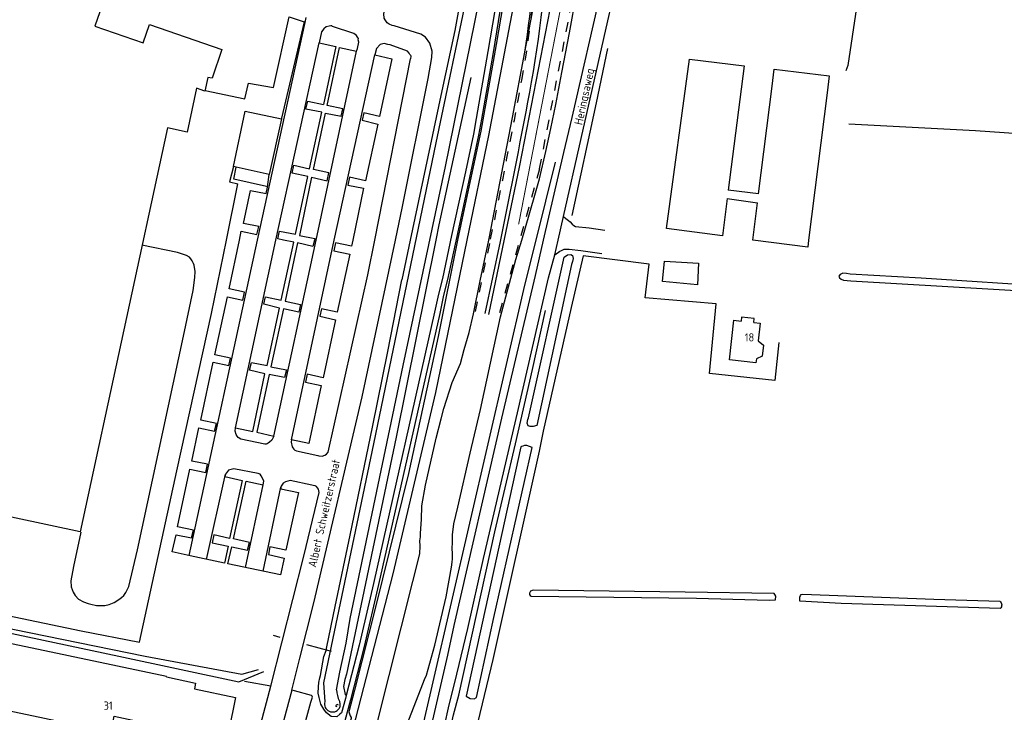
# Model space of a CAD drawing. Header units: metres. Extents: x 226218 to 240385, y 439369 to 449677.
# Tile 310 of 353: x 237604 to 237901, y 446358 to 446566. Entities that reach past the tile are written whole.
import ezdxf

# ---------------------------------------------------------------- set-up
doc = ezdxf.new("R2010")
doc.units = ezdxf.units.M
doc.header["$MEASUREMENT"] = 0
doc.linetypes.add('LIJN1-1', pattern=[2, 1, -1])
doc.linetypes.add('LIJN1-3', pattern=[4, 1, -3])
for name, color, linetype in [('DAKRAND', 4, 'Continuous'), ('DAKRAND-BYG', 4, 'Continuous'), ('Goud-markering', 7, 'Continuous'), ('Goud-ontwerp', 2, 'Continuous'), ('HEG', 253, 'Continuous'), ('HEK', 253, 'Continuous'), ('HOOFDGEBOUW', 4, 'Continuous'), ('HOUTWAL', 253, 'Continuous'), ('HUISNUMMER', 253, 'Continuous'), ('INSTEEKSLOOT', 153, 'Continuous'), ('KANTVERH', 253, 'Continuous'), ('KUNSTWERK', 253, 'Continuous'), ('OVERIGEAFSCH', 253, 'Continuous'), ('OVLIJNOBJ', 253, 'Continuous'), ('RASTER', 253, 'Continuous'), ('STRAATNAAM', 253, 'Continuous')]:
    doc.layers.add(name, color=color, linetype=linetype)
doc.styles.get("Standard").update_dxf_attribs({"font": 'iso.shx'})

msp = doc.modelspace()

# ---------------------------------------------------------------- linework, layer by layer
at = {"layer": 'DAKRAND'}
for points in [[(237825.58, 446475.18), (237825.66, 446476.34), (237821.83, 446476.77), (237821.69, 446475.61)], [(237826.88, 446469.6), (237828.43, 446468.33), (237828.08, 446465.02), (237826.3, 446464.25)]]:
    msp.add_lwpolyline(points, dxfattribs=at)
at = {"layer": 'DAKRAND-BYG'}
for p, q in [((237822.61, 446552.49), (237817.82, 446515.02)), ((237826.97, 446513.93), (237831.05, 446546.35)), ((237826.97, 446513.93), (237817.82, 446515.02)), ((237817.5, 446512.48), (237826.64, 446511.27))]:
    msp.add_line(p, q, dxfattribs=at)
for points in [[(237817.5, 446512.48), (237816.07, 446501.31), (237799.24, 446503.46), (237806.13, 446554.55), (237822.61, 446552.49)], [(237831.05, 446546.35), (237831.68, 446551.49), (237848.25, 446549.46), (237847.62, 446544.32)], [(237847.62, 446544.32), (237842.02, 446500), (237841.76, 446497.89), (237825.23, 446500.01), (237826.64, 446511.27)], [(237668.8, 446522.21), (237672.3, 446538.87), (237683.26, 446536.57)], [(237683.26, 446536.57), (237679.62, 446519.74), (237669.67, 446522.01), (237668.8, 446522.21)], [(237808.85, 446493.03), (237808.53, 446486.54), (237798.07, 446487.47), (237798.68, 446493.69), (237808.85, 446493.03)]]:
    msp.add_lwpolyline(points, dxfattribs=at)
at = {"layer": 'Goud-markering', "linetype": 'Continuous'}
for p, q in [((237755.089, 446522.461), (237766.551, 446581.49)), ((237745.726, 446477.604), (237755.089, 446522.461)), ((237744.649, 446477.829), (237749.198, 446499.619))]:
    msp.add_line(p, q, dxfattribs=at)
at = {"layer": 'Goud-markering', "linetype": 'LIJN1-1', "ltscale": 3}
for p, q in [((237761.009, 446521.472), (237772.441, 446580.346)), ((237761.009, 446521.472), (237748.663, 446476.991)), ((237741.713, 446478.442), (237746.261, 446500.232))]:
    msp.add_line(p, q, dxfattribs=at)
at = {"layer": 'Goud-markering', "linetype": 'LIJN1-3', "const_width": 0.3, "flags": 128}
msp.add_lwpolyline([(237733.5, 446732.232), (237741.268, 446720.641, -0.198101), (237769.496, 446580.918), (237754.7, 446504.719)], format="xyb", dxfattribs=at)
at = {"layer": 'Goud-markering', "linetype": 'LIJN1-1', "ltscale": 3}
for centre, radius, start, end in [((237460.082, 446602.348), 300.5, 349.60835, 359.52411), ((235787.966, 446908.987), 2000.5, 348.209922, 349.60835)]:
    msp.add_arc(centre, radius, start, end, dxfattribs=at)
at = {"layer": 'Goud-markering', "linetype": 'Continuous'}
for centre, radius, start, end in [((237460.082, 446602.348), 303.5, 349.60835, 359.52411), ((235787.966, 446908.987), 2003.5, 348.209922, 349.60835)]:
    msp.add_arc(centre, radius, start, end, dxfattribs=at)
at = {"layer": 'Goud-ontwerp', "linetype": 'Continuous'}
msp.add_arc((237460.082, 446602.348), 300, 351.22375, 359.52411, dxfattribs=at)
at = {"layer": 'HEG'}
msp.add_lwpolyline([(237781.48, 446557.69), (237778.01, 446541.35), (237770.77, 446507.36)], dxfattribs=at)
msp.add_lwpolyline([(237781.48, 446557.69), (237778.01, 446541.35), (237770.77, 446507.36)], dxfattribs=at)
at = {"layer": 'HEK'}
for p, q in [((237680.81, 446380.91), (237682.75, 446380.39)), ((237690.84, 446378.14), (237698.24, 446376.1))]:
    msp.add_line(p, q, dxfattribs=at)
msp.add_lwpolyline([(237587.39, 446384.53), (237634.28, 446374.67), (237670.46, 446366.87), (237678.02, 446369.97)], dxfattribs=at)
at = {"layer": 'HOOFDGEBOUW'}
msp.add_line((237669.48, 446362.16), (237667.38, 446352.19), dxfattribs=at)
for points in [[(237605.6, 446599.47), (237616.51, 446630.96), (237648.73, 446619.79), (237639.71, 446593.75), (237637.52, 446594.5), (237627.11, 446564.43), (237641.63, 446559.4), (237643.55, 446564.96), (237665.36, 446557.4)], [(237665.36, 446557.4), (237662.36, 446548.74), (237661.13, 446549.01), (237660.24, 446544.91), (237657.71, 446545.79), (237654.85, 446532.54), (237648.92, 446533.82), (237622.61, 446412.05), (237592.93, 446418.46), (237598.19, 446442.79), (237590.29, 446444.49), (237590.2, 446444.05), (237531.16, 446456.81), (237550.37, 446545.74), (237569.78, 446541.55), (237573.38, 446558.21), (237569.06, 446559.15), (237572.26, 446573.97), (237576.54, 446573.04), (237579.78, 446588.04), (237606.88, 446582.18)], [(237826.3, 446464.25), (237826.16, 446463.01), (237818.18, 446463.88), (237819.49, 446475.84), (237821.69, 446475.61)], [(237825.58, 446475.18), (237827.47, 446474.97), (237826.88, 446469.6)], [(237648.66, 446368.38), (237648.68, 446368.47), (237572.86, 446384.49), (237571.86, 446379.75), (237564.03, 446381.4), (237560.93, 446366.72), (237631.86, 446351.74), (237632.87, 446356.52), (237645.54, 446353.85), (237641.41, 446334.29), (237643.93, 446333.76), (237642.2, 446325.6), (237654.64, 446322.98), (237656.36, 446331.13), (237658.86, 446330.6), (237662.21, 446346.46)], [(237648.66, 446368.38), (237657.42, 446366.53), (237657.05, 446364.78), (237669.48, 446362.16)]]:
    msp.add_lwpolyline(points, dxfattribs=at)
at = {"layer": 'HOUTWAL'}
msp.add_lwpolyline([(237719.53, 446326.13), (237728.96, 446366.93), (237756.54, 446486.46), (237759.94, 446500), (237765.83, 446523.45)], dxfattribs=at)
at = {"layer": 'INSTEEKSLOOT'}
for points in [[(237754.77, 446616.37), (237754.24, 446605.85), (237754, 446604.61), (237752.08, 446583.12), (237747.92, 446558.92), (237743.3, 446532.83), (237737.27, 446504.67), (237736.34, 446500), (237730.51, 446470.96), (237721.49, 446429.67), (237711.82, 446390.18), (237705.26, 446364.37), (237703.58, 446357.83), (237703.94, 446356.63), (237704.3, 446356.13), (237704.27, 446355.83), (237703.46, 446353.68), (237703.21, 446352.23), (237694.79, 446319.53)], [(237668.94, 446226.54), (237669.35, 446227.79), (237670.58, 446230.3), (237681.63, 446270.21), (237686.42, 446285.4), (237689.04, 446296.72), (237696.72, 446321.41), (237704.37, 446352.31), (237705.68, 446355.86), (237716.89, 446399.43), (237729.75, 446454.09), (237739.2, 446500), (237745.69, 446531.55), (237754.32, 446576.78), (237757.03, 446595.39), (237757.82, 446611.27)], [(237739.48, 446575.83), (237729.77, 446529.31), (237711, 446438.56), (237695.93, 446366.56), (237696.3, 446360.88)], [(237699.85, 446364.45), (237700.85, 446369.82), (237702.76, 446378.55), (237704.02, 446386.02), (237719.97, 446462.18), (237732.65, 446522.17), (237742.81, 446572.13)], [(237771.12, 446494.49), (237770.91, 446493.58), (237770.59, 446492.62), (237760.18, 446444.15), (237759.11, 446443.83), (237758.2, 446443.85), (237757.63, 446444.07), (237757.3, 446444.83), (237757.5, 446445.93), (237757.69, 446446.47), (237768.41, 446494.8), (237769.38, 446495.58), (237770.43, 446495.68), (237770.98, 446495.31), (237771.12, 446494.49)], [(237915.84, 446485.95), (237875.99, 446488.52), (237854.58, 446489.77), (237853.5, 446489.96), (237852.39, 446490.02), (237851.59, 446489.65), (237851.17, 446489.14), (237851.34, 446488.66), (237851.81, 446488.18), (237852.58, 446487.9), (237854.78, 446487.73), (237911.45, 446484.39)], [(237758.83, 446437.46), (237757.14, 446438.07), (237756.5, 446438.07), (237755.98, 446437.91), (237755.55, 446437.8), (237755.4, 446437.72), (237738.88, 446362.6), (237740.14, 446361.86), (237741.35, 446361.82), (237742.05, 446362.22), (237747.29, 446386.31), (237758.83, 446437.46)], [(237832.19, 446392.72), (237831.87, 446393.2), (237831.64, 446393.52), (237804.86, 446393.87), (237759.07, 446394.53), (237758.26, 446394.2), (237757.96, 446393.66), (237758.01, 446393.21), (237758.21, 446392.92), (237758.49, 446392.75), (237808.27, 446392.09), (237830.15, 446391.53), (237832.02, 446391.58), (237832.19, 446392.72)], [(237899.76, 446388.97), (237851.85, 446390.52), (237839.38, 446391.24), (237839.41, 446392.36), (237839.56, 446392.9), (237839.79, 446393.22), (237840.35, 446393.29), (237879.76, 446391.82), (237899.67, 446391.19)], [(237899.67, 446391.19), (237899.88, 446390.96), (237900.04, 446390.69), (237900.14, 446390.4), (237900.19, 446390.09), (237900.17, 446389.78), (237900.09, 446389.49), (237899.95, 446389.21), (237899.76, 446388.97)], [(237699.85, 446364.45), (237699.96, 446363.59), (237700.14, 446362.74), (237700.39, 446361.91), (237700.71, 446361.11)], [(237696.3, 446360.88), (237696.23, 446360.46), (237696.23, 446360.03), (237696.3, 446359.61), (237696.45, 446359.21), (237696.66, 446358.84), (237696.94, 446358.51), (237697.27, 446358.24), (237697.64, 446358.03), (237698.04, 446357.89), (237698.46, 446357.82), (237698.89, 446357.82), (237699.31, 446357.9), (237699.71, 446358.05), (237700.07, 446358.27), (237700.4, 446358.54), (237700.67, 446358.87), (237700.88, 446359.25)], [(237700.71, 446361.11), (237700.82, 446360.18), (237700.88, 446359.25)]]:
    msp.add_lwpolyline(points, dxfattribs=at)
at = {"layer": 'KANTVERH'}
for p, q in [((237690.37, 446565.6), (237690.7, 446567.1)), ((237668.8, 446522.21), (237667.6, 446517.56)), ((237667.6, 446517.56), (237670.18, 446516.97)), ((237660.73, 446403.8), (237666.46, 446429.48)), ((237672.41, 446401.33), (237677.8, 446426.26)), ((237677.81, 446400.2), (237683.05, 446425.55))]:
    msp.add_line(p, q, dxfattribs=at)
for points in [[(237728.85, 446355.3), (237733.42, 446374.88), (237735.31, 446383.83), (237749.63, 446446.35), (237759.75, 446489.36), (237762.21, 446500), (237768.31, 446526.4), (237770.83, 446536.98), (237779.77, 446576.03), (237785.33, 446600.44), (237787.2, 446608.65), (237789.11, 446617.01), (237793.31, 446635.93), (237802.15, 446675.64), (237805.99, 446691.74), (237816.19, 446735.06), (237820.93, 446756.47)], [(237753.9, 446494.15), (237755.64, 446500), (237756.55, 446503.09), (237759.79, 446514.19), (237760.96, 446518.49), (237762.95, 446526.66), (237764.38, 446533.66), (237765.95, 446540.84), (237767.71, 446550.46), (237770.04, 446562.43), (237772.14, 446574.21), (237774.11, 446586.89), (237775.33, 446596.13), (237775.98, 446602.78), (237776.14, 446604.96), (237776.37, 446609.23), (237776.46, 446610.87), (237776.46, 446622.66), (237775.95, 446630.24)], [(237754.51, 446616.26), (237754.04, 446606.91), (237753.71, 446604.73), (237753.48, 446602.89), (237751.8, 446583.33), (237749.09, 446568.95), (237747.04, 446556.53), (237743.48, 446536.4), (237742.65, 446531.6), (237740.26, 446520.31), (237736.08, 446501.03), (237733.28, 446488.15), (237732.13, 446483.35), (237730.94, 446477.91), (237712.52, 446396.18), (237708.23, 446377.59), (237704.09, 446361.49), (237684.49, 446288.81), (237678.35, 446269.99), (237671.82, 446248.6)], [(237752.91, 446616.23), (237752.46, 446607.07), (237752.13, 446604.93), (237751.9, 446603.07), (237750.22, 446583.54), (237747.52, 446569.21), (237745.48, 446556.82), (237741.91, 446536.64), (237741.09, 446531.9), (237738.7, 446520.59), (237734.53, 446501.36), (237731.73, 446488.47), (237730.58, 446483.7), (237729.4, 446478.3), (237710.96, 446396.51), (237706.68, 446377.98), (237702.77, 446362.74)], [(237686.45, 446364.35), (237688.8, 446373.98), (237693.04, 446390.7), (237707.6, 446452.81), (237717.62, 446500), (237719.78, 446510.13), (237727.42, 446548.64), (237728.58, 446554.98), (237728.71, 446556.9), (237727.99, 446559.29), (237726.63, 446561.13), (237725.23, 446562), (237717.19, 446564.58), (237716.64, 446564.7), (237715.75, 446565.07), (237715.11, 446565.47), (237714.5, 446566.31), (237714.22, 446566.87), (237714.07, 446568.12), (237714.9, 446571.79), (237720.07, 446570.62), (237723.86, 446588.1)], [(237768.22, 446507.14), (237773.52, 446530.58), (237782.12, 446568.31), (237784.37, 446577.57), (237785.81, 446578.97), (237786.94, 446579.8), (237787.68, 446580.33), (237788.29, 446580.65), (237788.89, 446580.7), (237789.53, 446580.53), (237790.05, 446580.37), (237790.77, 446579.98), (237791.23, 446579.67), (237791.57, 446579.51), (237791.8, 446579.2), (237792.1, 446578.79), (237792.33, 446578.48), (237792.45, 446578.31), (237792.7, 446577.96)], [(237856.45, 446570.03), (237853.88, 446552.62), (237853.3, 446550.97)], [(237655.46, 446404.97), (237676.05, 446500), (237690.37, 446565.6)], [(237660.29, 446545.11), (237672.25, 446542.6), (237673.4, 446547.27), (237680.86, 446545.98), (237685.6, 446567.3), (237690.08, 446565.71)], [(237690.08, 446565.71), (237683.3, 446536.76), (237683.26, 446536.57)], [(237690.08, 446565.71), (237690.37, 446565.6), (237690.09, 446565.71), (237690.08, 446565.71)], [(237692.37, 446518.98), (237697.09, 446517.86), (237697.55, 446520.22), (237692.88, 446521.22), (237696.5, 446538.22), (237701.22, 446537.36), (237701.76, 446539.54), (237697.06, 446540.54), (237700.75, 446557.98), (237705.91, 446556.96), (237706.15, 446557.72), (237706.56, 446559.66), (237706.41, 446560.29), (237706.46, 446560.71), (237706.2, 446561.16), (237705.83, 446561.6), (237705.03, 446562.25), (237698.61, 446564.4), (237698.41, 446564.53), (237698.1, 446564.54), (237697.61, 446564.44), (237696.75, 446564.25), (237696.03, 446563.69), (237695.34, 446562.74), (237694.68, 446559.39), (237699.69, 446558.28), (237695.93, 446540.87)], [(237669.46, 446443.47), (237681.61, 446500), (237694.68, 446559.39)], [(237721.98, 446555.96), (237721.74, 446556.29), (237721.21, 446556.95), (237716.04, 446558.79), (237715.32, 446558.9), (237714.25, 446559.2), (237713.03, 446558.88), (237711.89, 446557.71), (237711.42, 446555.86), (237716.55, 446554.64), (237712.82, 446537.19), (237708.04, 446538.29), (237707.61, 446536.16), (237712.28, 446534.96), (237708.58, 446517.88), (237703.79, 446518.91), (237703.31, 446516.52), (237708.01, 446515.61), (237704.73, 446500), (237704.34, 446498.15), (237699.56, 446499.13), (237699.08, 446496.77), (237703.83, 446495.73), (237700.1, 446478.28), (237695.33, 446479.31), (237694.87, 446477.11), (237699.56, 446476), (237695.79, 446458.53), (237691.03, 446459.59), (237690.5, 446457.16), (237695.23, 446456.18), (237691.55, 446438.7)], [(237681, 446440.93), (237693.77, 446500), (237705.91, 446556.96)], [(237721.98, 446555.96), (237722.14, 446555.74), (237722.2, 446555.42), (237722.17, 446554.61)], [(237731.37, 446446.15), (237732.18, 446449.29), (237734.65, 446457.05), (237737.18, 446462.85), (237738.34, 446467.02), (237739.82, 446472.18), (237741.13, 446477.74), (237743.15, 446487.72), (237745.69, 446500), (237745.79, 446500.49), (237752.87, 446536.96), (237756.57, 446556.576)], [(237691.55, 446438.7), (237686.34, 446439.84), (237686.2, 446439.09), (237686.29, 446438.65), (237686.43, 446438.21), (237686.52, 446437.74), (237686.73, 446437.41), (237687.01, 446437.03), (237687.3, 446436.73), (237687.84, 446436.48), (237694.23, 446435.08), (237694.51, 446435.02), (237695.52, 446434.92), (237696.38, 446435.16), (237696.83, 446435.48), (237697.39, 446436.08), (237709.34, 446489.49), (237711.41, 446500), (237722.17, 446554.61)], [(237686.34, 446439.84), (237699.18, 446500), (237711.42, 446555.86)], [(237674.29, 446463.09), (237678.98, 446462.16), (237682.66, 446479.52), (237677.96, 446480.72), (237678.43, 446482.9), (237683.23, 446481.92), (237686.96, 446499.37), (237683.87, 446500), (237682.22, 446500.34), (237682.73, 446502.73), (237687.47, 446501.73), (237691.22, 446519.19), (237686.51, 446520.13), (237687.04, 446522.54), (237691.76, 446521.42), (237695.48, 446538.5), (237690.65, 446539.45), (237691.18, 446541.81), (237695.93, 446540.87)], [(237678.8, 446516.13), (237668.9, 446518.39), (237669.67, 446522.01)], [(237692.37, 446518.98), (237688.69, 446501.42), (237693.36, 446500.48), (237693.24, 446500), (237692.75, 446498.09), (237688.08, 446499.13), (237684.36, 446481.6), (237689.06, 446480.62), (237688.56, 446478.32), (237683.85, 446479.31), (237680.06, 446461.85), (237684.84, 446460.86), (237684.24, 446458.56), (237679.55, 446459.49), (237675.87, 446442.11), (237681, 446440.93), (237680.4, 446439.68), (237679.66, 446439.11), (237679.26, 446438.82), (237678.96, 446438.63), (237678.68, 446438.5), (237678.26, 446438.55), (237671.05, 446440.03), (237670.27, 446440.5), (237669.91, 446440.96), (237669.59, 446441.39), (237669.3, 446442.39), (237669.46, 446443.47), (237674.65, 446442.32), (237678.32, 446459.74), (237673.63, 446460.85), (237674.29, 446463.09)], [(237678.65, 446514.05), (237679.05, 446515.95), (237679.62, 446519.74)], [(237576.27, 446392.02), (237622.92, 446382.27), (237640.57, 446378.82), (237651.81, 446430.46), (237662.17, 446477.84), (237666.71, 446500), (237670.18, 446516.97)], [(237658.42, 446443.46), (237663.16, 446442.46), (237663.67, 446444.72), (237658.95, 446445.76), (237662.73, 446463.17), (237667.43, 446462.16), (237667.96, 446464.41), (237663.21, 446465.43), (237667.01, 446482.89), (237671.67, 446481.89), (237672.13, 446484.28), (237667.48, 446485.29), (237670.61, 446500), (237671.18, 446502.68), (237675.9, 446501.64), (237676.5, 446504.05), (237671.83, 446504.99), (237673.92, 446514.95), (237678.65, 446514.05)], [(237705.11, 446236.24), (237707.08, 446242.79), (237715.15, 446274.76), (237720.38, 446298.83), (237733.63, 446359.03), (237736.09, 446369.18), (237739.42, 446382.93), (237744.16, 446404.05), (237754.36, 446447.93), (237763.68, 446488.67), (237765.64, 446495.59), (237766.63, 446500), (237768.22, 446507.14), (237768.89, 446506.5), (237769.77, 446505.86), (237770.19, 446505.45), (237770.84, 446504.8), (237771.38, 446504.42), (237771.8, 446504.12), (237775.99, 446503.67), (237780.67, 446503.03)], [(237622.83, 446412.02), (237620.61, 446401.66), (237619.84, 446397.34), (237619.96, 446395.49), (237620.55, 446393.92), (237621.13, 446392.91), (237622.16, 446391.77), (237623.69, 446390.97), (237625.07, 446390.51), (237625.9, 446390.25), (237627.58, 446389.91), (237630.11, 446389.91), (237631.39, 446390.23), (237632.92, 446390.76), (237634.31, 446391.72), (237635.06, 446392.27), (237635.76, 446392.93), (237636.4, 446393.83), (237637.29, 446395.6), (237639.95, 446406.66), (237653.75, 446471.01), (237656.64, 446484.83), (237657.18, 446488.77), (237657.24, 446490.58), (237657.01, 446492.41), (237656.78, 446492.96), (237656.35, 446493.74), (237655.94, 446494.34), (237655.54, 446494.84), (237654.7, 446495.33), (237651.95, 446496.27), (237641.27, 446498.49)], [(237765.64, 446495.59), (237767.16, 446496.62), (237767.58, 446496.85), (237768.44, 446497.22), (237769.89, 446497.26), (237773.44, 446496.82), (237779.79, 446495.96)], [(237720.95, 446353.63), (237725.34, 446364.97), (237726.32, 446367.59), (237726.98, 446368.87), (237729.46, 446377.9), (237732.84, 446392.46), (237734.52, 446401.42), (237734.72, 446403), (237734.76, 446404), (237734.8, 446405), (237734.77, 446405.85), (237734.69, 446406.77), (237734.77, 446409.22), (237734.82, 446411.15), (237735.22, 446414.46), (237736.36, 446419.56), (237740.09, 446435.75), (237743.23, 446448.93), (237749.29, 446476.86), (237751.24, 446484.37), (237753.9, 446494.15)], [(237629.76, 446099.76), (237647.96, 446149.02), (237671.3, 446217.19), (237672.97, 446222.36), (237682.13, 446250.8), (237696.23, 446297.5), (237712.19, 446354.85), (237722.8, 446397.11), (237724.95, 446405.43), (237725.08, 446407.85), (237724.96, 446409.42), (237725.18, 446410.55), (237725.17, 446411.72), (237725.41, 446415.78), (237725.59, 446419.9), (237726.64, 446426.11), (237729.85, 446440.34), (237731.37, 446446.15)], [(237668.33, 446407.57), (237673.08, 446406.56), (237673.61, 446408.91), (237668.88, 446409.94), (237672.65, 446427.33), (237677.8, 446426.26), (237678, 446427.32), (237677.71, 446428.11), (237677.19, 446428.96), (237676.84, 446429.44), (237676.27, 446429.62), (237668.97, 446431.12), (237667.34, 446430.65), (237666.46, 446429.48), (237666.27, 446428.75), (237671.44, 446427.58), (237667.66, 446410.13), (237662.96, 446411.15), (237662.41, 446408.81), (237667.21, 446407.73), (237666.11, 446402.61), (237655.83, 446404.89), (237650.34, 446406.08), (237651.52, 446411.16), (237656.22, 446410.26), (237656.78, 446412.58), (237651.99, 446413.57), (237655.72, 446430.99), (237660.49, 446430.01), (237660.98, 446432.47), (237656.3, 446433.42), (237658.42, 446443.46)], [(237680.03, 446365.55), (237690.06, 446404.79), (237694.63, 446423.94), (237694.46, 446424.94), (237694.17, 446425.34), (237693.85, 446425.75), (237693.48, 446425.94), (237692.84, 446426.04), (237692.42, 446426.16), (237685.9, 446427.6), (237684.52, 446427.14), (237683.76, 446426.71), (237683.2, 446425.87), (237683.05, 446425.55), (237683.13, 446425.08), (237688.42, 446423.97), (237684.61, 446406.52), (237679.81, 446407.53), (237679.36, 446405.27), (237684.07, 446404.13), (237682.97, 446399.11), (237667.16, 446402.43), (237668.33, 446407.57)], [(237595.29, 446251.45), (237632.22, 446245.58), (237633.25, 446245.53), (237637.38, 446245.94), (237640.11, 446246.72), (237642, 446247.68), (237643.69, 446249.09), (237645.36, 446251.03), (237646.73, 446254.01), (237652.29, 446270.33), (237655.55, 446279.8), (237667.04, 446318.33), (237669.3, 446325.89), (237673.67, 446341.39), (237680.03, 446365.55), (237672.12, 446367.01)], [(237669.24, 446303.1), (237669.84, 446303.08), (237675.56, 446301.53), (237681.88, 446323.11), (237692.1, 446360.74), (237692.58, 446362.29), (237692.48, 446362.61), (237692.33, 446362.81), (237687.2, 446364.18), (237686.45, 446364.35), (237675.07, 446322.32), (237669.24, 446303.1)], [(237702.77, 446362.74), (237702.54, 446361.87), (237701.39, 446357.6)]]:
    msp.add_lwpolyline(points, dxfattribs=at)
at = {"layer": 'KANTVERH', "color": 13}
msp.add_lwpolyline([(237756.57, 446556.576), (237758.76, 446568.19), (237761.26, 446583.44), (237762.08, 446588.17), (237763.02, 446595.69), (237763.6, 446603.88), (237764.05, 446608.53), (237763.98, 446610.03), (237764.18, 446612.49)], dxfattribs=at)
at = {"layer": 'KUNSTWERK'}
msp.add_lwpolyline([(237700.06, 446359.36), (237699.61, 446359.56), (237699.91, 446360.2), (237700.31, 446360)], dxfattribs=at)
at = {"layer": 'OVERIGEAFSCH'}
for points in [[(237739.81, 446587.02), (237735.53, 446563.12), (237731.3, 446543.52)], [(237740.34, 446549.01), (237730.7, 446504.61), (237729.77, 446500), (237717.85, 446440.59), (237702.82, 446369.16), (237702.4, 446367.55), (237701.94, 446365.48), (237702.44, 446363.11), (237702.77, 446362.74)], [(237731.3, 446543.52), (237722.04, 446500), (237719.49, 446487.98)], [(237731.3, 446543.52), (237722.04, 446500), (237719.49, 446487.98)], [(237701.39, 446357.6), (237700.89, 446357.12), (237699.97, 446356.39), (237698.27, 446356.45), (237696.82, 446357.55), (237696.02, 446358.65), (237695.15, 446360.18), (237694.59, 446362.13), (237694.38, 446363.53), (237694.44, 446365.39), (237694.58, 446366.71), (237694.82, 446368.12), (237694.99, 446368.81), (237696.04, 446374.5), (237696.75, 446376.35), (237696.99, 446377.41), (237699.49, 446389.6), (237703.95, 446411.13), (237710.66, 446443.65), (237715.3, 446466.43), (237719.49, 446487.98)], [(237711.21, 446251.13), (237723.81, 446306.31), (237735.12, 446357), (237736.74, 446362.9), (237747.5, 446412.07), (237753.8, 446438.57), (237758.86, 446460.97), (237762.85, 446478.74)]]:
    msp.add_lwpolyline(points, dxfattribs=at)
at = {"layer": 'OVLIJNOBJ'}
msp.add_lwpolyline([(237489.4, 446405.74), (237490.81, 446406.09), (237522.07, 446399.88), (237582.55, 446386.76), (237642.27, 446374.61), (237671.35, 446369.2), (237676.34, 446370.59)], dxfattribs=at)
at = {"layer": 'RASTER'}
for points in [[(237854.12, 446535.02), (237892.27, 446532.99), (237981.62, 446526.83), (237986.08, 446543.46), (238000, 446593.03)], [(237833.07, 446469.09), (237831.87, 446457.65), (237812.17, 446459.84), (237814.2, 446480.78), (237792.8, 446482.62), (237794.01, 446492.79), (237774.11, 446495.27), (237770.52, 446479.66), (237762.09, 446442.44), (237760.86, 446436.41), (237746.98, 446373.64), (237742.42, 446354.81), (237726.87, 446284.39), (237718.71, 446248.23), (237717.56, 446243.66), (237717.84, 446241.12), (237718.76, 446239.72), (237720.86, 446238.29), (237725.94, 446239.08), (237777.41, 446249.16), (237839.02, 446261.68), (237900.65, 446274.79), (237930.47, 446280.95)]]:
    msp.add_lwpolyline(points, dxfattribs=at)

# ---------------------------------------------------------------- texts
at = {"layer": 'HUISNUMMER'}
for s, p in [('18', (237822.83, 446469.43)), ('31', (237629.74, 446358.47))]:
    msp.add_text(s, height=2.5, dxfattribs=at).set_placement(p)
at = {"layer": 'STRAATNAAM'}
for s, rotation, p in [('Heringsaweg', 77.7011, (237773.85, 446534.52)), ('Heringsaweg', 77.7011, (237773.85, 446534.52)), ('Albert Schweitzerstraat', 77.2288, (237693.66, 446401.22))]:
    msp.add_text(s, height=2.5, rotation=rotation, dxfattribs=at).set_placement(p)

doc.saveas('drawing.dxf')
